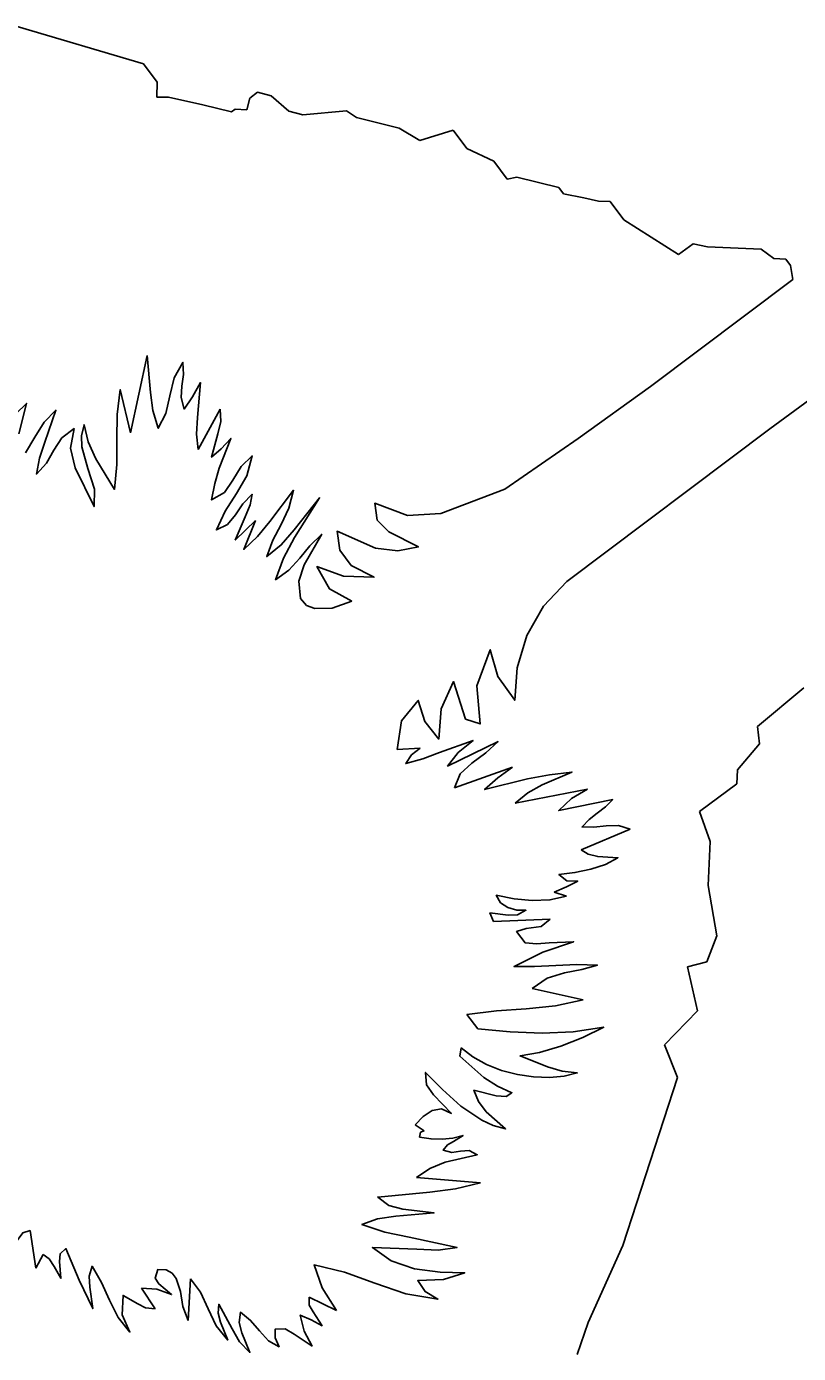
# Model space of a CAD drawing. Extents: x 1581789 to 1622364, y 1043167 to 1103486.
# Drawn here: x 1611723.941 to 1611725.67, y 1094960.689 to 1094963.662 of the extents above; entities that cross this region are included whole.
import ezdxf

# ---------------------------------------------------------------- set-up
doc = ezdxf.new("R2010")
doc.units = 0
doc.layers.add('RD_PD_PatLn2', color=7, linetype='Continuous')

msp = doc.modelspace()

# ---------------------------------------------------------------- linework, layer by layer
at = {"layer": 'RD_PD_PatLn2'}
for p, q in [((1611724.2032, 1094963.5791), (1611723.9203, 1094963.6625)), ((1611724.234, 1094963.5377), (1611724.2032, 1094963.5791)), ((1611724.2329, 1094963.5045), (1611724.234, 1094963.5377)), ((1611724.4584, 1094963.5151), (1611724.4411, 1094963.5022)), ((1611724.4894, 1094963.507), (1611724.4584, 1094963.5151)), ((1611724.2591, 1094963.504), (1611724.2329, 1094963.5045)), ((1611724.3359, 1094963.4872), (1611724.2591, 1094963.504)), ((1611724.3999, 1094963.4716), (1611724.3359, 1094963.4872)), ((1611724.4411, 1094963.5022), (1611724.4346, 1094963.4762)), ((1611724.5289, 1094963.4728), (1611724.4894, 1094963.507)), ((1611724.4082, 1094963.4777), (1611724.3999, 1094963.4716)), ((1611724.4346, 1094963.4762), (1611724.4082, 1094963.4777)), ((1611724.5601, 1094963.4644), (1611724.5289, 1094963.4728)), ((1611724.6577, 1094963.4734), (1611724.5601, 1094963.4644)), ((1611724.6801, 1094963.4589), (1611724.6577, 1094963.4734)), ((1611724.7759, 1094963.435), (1611724.6801, 1094963.4589)), ((1611724.8225, 1094963.407), (1611724.7759, 1094963.435)), ((1611724.897, 1094963.4303), (1611724.8225, 1094963.407)), ((1611724.9276, 1094963.3891), (1611724.897, 1094963.4303)), ((1611724.988, 1094963.3609), (1611724.9276, 1094963.3891)), ((1611725.0182, 1094963.3203), (1611724.988, 1094963.3609)), ((1611725.0396, 1094963.325), (1611725.0182, 1094963.3203)), ((1611725.1339, 1094963.3016), (1611725.0396, 1094963.325)), ((1611725.1442, 1094963.2877), (1611725.1339, 1094963.3016)), ((1611725.1896, 1094963.2786), (1611725.1442, 1094963.2877)), ((1611725.2228, 1094963.2713), (1611725.1896, 1094963.2786)), ((1611725.2487, 1094963.2706), (1611725.2228, 1094963.2713)), ((1611725.2791, 1094963.2297), (1611725.2487, 1094963.2706)), ((1611725.402, 1094963.1516), (1611725.2791, 1094963.2297)), ((1611725.4346, 1094963.1758), (1611725.402, 1094963.1516)), ((1611725.467, 1094963.1692), (1611725.4346, 1094963.1758)), ((1611725.587, 1094963.1636), (1611725.467, 1094963.1692)), ((1611725.6155, 1094963.1425), (1611725.587, 1094963.1636)), ((1611725.6423, 1094963.1412), (1611725.6155, 1094963.1425)), ((1611725.6526, 1094963.1273), (1611725.6423, 1094963.1412)), ((1611725.6582, 1094963.0957), (1611725.6526, 1094963.1273)), ((1611724.1736, 1094962.7518), (1611724.2111, 1094962.9254)), ((1611724.3256, 1094962.7149), (1611724.375, 1094962.8055)), ((1611724.4082, 1094962.5117), (1611724.454, 1094962.5561)), ((1611724.6259, 1094962.3591), (1611724.6699, 1094962.3752)), ((1611725.5789, 1094962.0939), (1611725.6827, 1094962.1811)), ((1611725.5829, 1094962.055), (1611725.5789, 1094962.0939)), ((1611725.5339, 1094961.9974), (1611725.5829, 1094962.055)), ((1611724.7715, 1094962.0424), (1611724.8232, 1094962.0456)), ((1611724.8997, 1094961.9566), (1611725.0295, 1094962.0033)), ((1611725.5323, 1094961.9655), (1611725.5339, 1094961.9974)), ((1611725.4489, 1094961.9034), (1611725.5323, 1094961.9655)), ((1611725.0357, 1094961.9223), (1611725.1977, 1094961.9535)), ((1611725.4726, 1094961.8368), (1611725.4489, 1094961.9034)), ((1611725.2932, 1094961.8641), (1611725.1838, 1094961.8181)), ((1611725.4679, 1094961.7381), (1611725.4726, 1094961.8368)), ((1611725.4873, 1094961.6255), (1611725.4679, 1094961.7381)), ((1611725.1233, 1094961.7233), (1611725.1508, 1094961.7143)), ((1611724.9871, 1094961.6574), (1611725.1144, 1094961.6622)), ((1611725.4654, 1094961.5672), (1611725.4873, 1094961.6255)), ((1611725.422, 1094961.5557), (1611725.4654, 1094961.5672)), ((1611725.4442, 1094961.4572), (1611725.422, 1094961.5557)), ((1611725.0739, 1094961.5071), (1611725.1881, 1094961.482)), ((1611724.9278, 1094961.4488), (1611724.9519, 1094961.4165)), ((1611725.3703, 1094961.3811), (1611725.4442, 1094961.4572)), ((1611724.9145, 1094961.3741), (1611724.9117, 1094961.3554)), ((1611725.3995, 1094961.3077), (1611725.3703, 1094961.3811)), ((1611725.2767, 1094960.9315), (1611725.3995, 1094961.3077)), ((1611724.8115, 1094961.202), (1611724.8321, 1094961.1882)), ((1611724.8145, 1094961.0834), (1611724.9583, 1094961.0715)), ((1611725.1993, 1094960.7585), (1611725.2767, 1094960.9315)), ((1611723.9782, 1094960.9115), (1611723.9617, 1094960.8806)), ((1611724.1989, 1094960.8359), (1611724.229, 1094960.7898)), ((1611724.3082, 1094960.857), (1611724.3028, 1094960.7632)), ((1611724.6356, 1094960.7859), (1611724.5744, 1094960.8152)), ((1611725.1745, 1094960.6873), (1611725.1993, 1094960.7585))]:
    msp.add_line(p, q, dxfattribs=at)
for points in [[(1611724.6699, 1094962.3752), (1611724.6198, 1094962.4024), (1611724.5917, 1094962.4525), (1611724.6515, 1094962.4313), (1611724.7195, 1094962.4287), (1611724.6686, 1094962.4552), (1611724.6426, 1094962.4891), (1611724.6367, 1094962.5316), (1611724.7232, 1094962.4941), (1611724.7725, 1094962.488), (1611724.819, 1094962.4964), (1611724.7528, 1094962.5303), (1611724.7268, 1094962.5562), (1611724.7213, 1094962.5945), (1611724.7946, 1094962.5667), (1611724.8694, 1094962.5712), (1611725.0125, 1094962.6257), (1611725.1769, 1094962.7392), (1611725.3389, 1094962.8559), (1611725.6582, 1094963.0957)], [(1611726.0659, 1094963.0977), (1611725.6061, 1094962.7613), (1611725.1516, 1094962.4189), (1611725.0992, 1094962.3637), (1611725.0619, 1094962.2977), (1611725.0403, 1094962.2256), (1611725.0348, 1094962.1531), (1611724.9972, 1094962.2065), (1611724.9798, 1094962.2662), (1611724.9495, 1094962.1851), (1611724.9577, 1094962.0998), (1611724.9247, 1094962.1107), (1611724.8976, 1094962.1947), (1611724.8698, 1094962.1338), (1611724.8645, 1094962.0659), (1611724.8334, 1094962.1055), (1611724.8187, 1094962.1527), (1611724.7814, 1094962.1067), (1611724.7715, 1094962.0424)], [(1611724.2111, 1094962.9254), (1611724.2189, 1094962.8428), (1611724.2243, 1094962.802), (1611724.2362, 1094962.7626), (1611724.2529, 1094962.7954), (1611724.2621, 1094962.835), (1611724.2719, 1094962.8755), (1611724.2912, 1094962.9098), (1611724.2928, 1094962.8832), (1611724.2891, 1094962.8568), (1611724.2875, 1094962.831), (1611724.294, 1094962.8055), (1611724.313, 1094962.833), (1611724.331, 1094962.8647), (1611724.324, 1094962.7864), (1611724.322, 1094962.7488), (1611724.3256, 1094962.7149)], [(1611723.9389, 1094962.7077), (1611723.9595, 1094962.7426), (1611723.9804, 1094962.7764), (1611724.0067, 1094962.8026), (1611723.9818, 1094962.7309), (1611723.9704, 1094962.6955), (1611723.963, 1094962.6596), (1611723.9857, 1094962.6844), (1611724.0018, 1094962.713), (1611724.0199, 1094962.7406), (1611724.0474, 1094962.7618), (1611724.0392, 1094962.718), (1611724.0503, 1094962.6735), (1611724.0922, 1094962.587), (1611724.0929, 1094962.6262), (1611724.0785, 1094962.6719), (1611724.0649, 1094962.7209), (1611724.0643, 1094962.7457), (1611724.0701, 1094962.7704), (1611724.0789, 1094962.7317), (1611724.096, 1094962.6941), (1611724.1383, 1094962.6255), (1611724.1432, 1094962.681), (1611724.1433, 1094962.7372), (1611724.144, 1094962.7933), (1611724.151, 1094962.8492), (1611724.1736, 1094962.7518)], [(1611723.9171, 1094962.7946), (1611723.9411, 1094962.8182), (1611723.9236, 1094962.75)], [(1611724.375, 1094962.8055), (1611724.3765, 1094962.7772), (1611724.3694, 1094962.7499), (1611724.3557, 1094962.6974), (1611724.3773, 1094962.7163), (1611724.3989, 1094962.7398), (1611724.3726, 1094962.6729), (1611724.3625, 1094962.6385), (1611724.3557, 1094962.6018), (1611724.3842, 1094962.6188), (1611724.4032, 1094962.6463), (1611724.4215, 1094962.6765), (1611724.4467, 1094962.7006), (1611724.4344, 1094962.6557), (1611724.4116, 1094962.616), (1611724.3863, 1094962.5768), (1611724.3663, 1094962.5345), (1611724.3912, 1094962.5468), (1611724.4091, 1094962.5685), (1611724.4257, 1094962.5932), (1611724.4462, 1094962.6147), (1611724.442, 1094962.5908), (1611724.4309, 1094962.5643), (1611724.4082, 1094962.5117)], [(1611724.454, 1094962.5561), (1611724.4277, 1094962.4909), (1611724.4587, 1094962.5202), (1611724.4861, 1094962.5538), (1611724.5392, 1094962.6236), (1611724.5285, 1094962.5833), (1611724.5113, 1094962.5468), (1611724.4927, 1094962.5114), (1611724.4792, 1094962.4748), (1611724.5115, 1094962.5012), (1611724.5407, 1094962.5346), (1611724.5975, 1094962.6067), (1611724.541, 1094962.5174), (1611724.5166, 1094962.4714), (1611724.499, 1094962.423), (1611724.529, 1094962.4441), (1611724.553, 1094962.471), (1611724.576, 1094962.4993), (1611724.6024, 1094962.5248), (1611724.5628, 1094962.4567), (1611724.5512, 1094962.4198), (1611724.555, 1094962.3812), (1611724.5684, 1094962.3654), (1611724.5867, 1094962.3582), (1611724.6259, 1094962.3591)], [(1611724.8232, 1094962.0456), (1611724.8033, 1094962.0304), (1611724.7907, 1094962.011), (1611724.829, 1094962.0221), (1611724.8663, 1094962.0356), (1611724.9415, 1094962.0629), (1611724.9083, 1094962.0361), (1611724.8845, 1094962.0056), (1611724.9974, 1094962.0604), (1611724.9703, 1094962.0349), (1611724.9388, 1094962.0123), (1611724.9124, 1094961.9881), (1611724.8997, 1094961.9566)], [(1611725.0295, 1094962.0033), (1611724.9968, 1094961.979), (1611724.9673, 1094961.9529), (1611725.0634, 1094961.9766), (1611725.1129, 1094961.986), (1611725.1629, 1094961.992), (1611725.096, 1094961.9635), (1611725.0643, 1094961.9453), (1611725.0357, 1094961.9223)], [(1611725.1977, 1094961.9535), (1611725.1621, 1094961.9332), (1611725.1335, 1094961.9058), (1611725.2542, 1094961.9306), (1611725.2384, 1094961.9144), (1611725.2196, 1094961.9), (1611725.2013, 1094961.8855), (1611725.1856, 1094961.8693), (1611725.2119, 1094961.8685), (1611725.2395, 1094961.8716), (1611725.2673, 1094961.8723), (1611725.2932, 1094961.8641)], [(1611725.1838, 1094961.8181), (1611725.1994, 1094961.8081), (1611725.2208, 1094961.8029), (1611725.2661, 1094961.8), (1611725.2384, 1094961.7848), (1611725.2052, 1094961.7742), (1611725.1695, 1094961.7668), (1611725.1338, 1094961.7623), (1611725.1513, 1094961.7483), (1611725.1758, 1094961.7478), (1611725.151, 1094961.7348), (1611725.1233, 1094961.7233)], [(1611725.1508, 1094961.7143), (1611725.1136, 1094961.7057), (1611725.0741, 1094961.7041), (1611725.0337, 1094961.7082), (1611724.9934, 1094961.716), (1611725.0026, 1094961.6992), (1611725.0193, 1094961.6884), (1611725.0397, 1094961.6828), (1611725.0599, 1094961.6824), (1611725.041, 1094961.6721), (1611725.0201, 1094961.6711), (1611724.9792, 1094961.6764), (1611724.9871, 1094961.6574)], [(1611725.1144, 1094961.6622), (1611725.0943, 1094961.6457), (1611725.0601, 1094961.6419), (1611725.0388, 1094961.6348), (1611725.0578, 1094961.6098), (1611725.0844, 1094961.6076), (1611725.1116, 1094961.6095), (1611725.1667, 1094961.6119), (1611725.0975, 1094961.5882), (1611725.0332, 1094961.5563), (1611725.0794, 1094961.5561), (1611725.1265, 1094961.5587), (1611725.1738, 1094961.5611), (1611725.2201, 1094961.5597), (1611725.1852, 1094961.5496), (1611725.146, 1094961.542), (1611725.1071, 1094961.5301), (1611725.0739, 1094961.5071)], [(1611725.1881, 1094961.482), (1611725.1258, 1094961.4681), (1611725.0606, 1094961.4619), (1611724.9941, 1094961.4574), (1611724.9278, 1094961.4488)], [(1611724.9519, 1094961.4165), (1611725.0243, 1094961.4101), (1611725.0959, 1094961.4072), (1611725.1656, 1094961.41), (1611725.2341, 1094961.4202), (1611725.1876, 1094961.3973), (1611725.1383, 1094961.3781), (1611725.0902, 1094961.3639), (1611725.0466, 1094961.3561), (1611725.1085, 1094961.3315), (1611725.141, 1094961.3219), (1611725.1747, 1094961.3179), (1611725.1453, 1094961.3106), (1611725.1124, 1094961.3078), (1611725.0769, 1094961.3092), (1611725.041, 1094961.3145), (1611725.0052, 1094961.3236), (1611724.9714, 1094961.3366), (1611724.9408, 1094961.3538), (1611724.9145, 1094961.3741)], [(1611724.9117, 1094961.3554), (1611724.9659, 1094961.3077), (1611724.996, 1094961.2885), (1611725.0286, 1094961.2737), (1611725.0157, 1094961.2653), (1611724.9933, 1094961.267), (1611724.9434, 1094961.2793), (1611724.9537, 1094961.2537), (1611724.9708, 1094961.2307), (1611725.0142, 1094961.1924), (1611724.9866, 1094961.2005), (1611724.9609, 1094961.2122), (1611724.914, 1094961.2434), (1611724.8729, 1094961.2809), (1611724.8349, 1094961.3191), (1611724.837, 1094961.2912), (1611724.8527, 1094961.2688), (1611724.8928, 1094961.2272), (1611724.8707, 1094961.2373), (1611724.8495, 1094961.2336), (1611724.8296, 1094961.2201), (1611724.8115, 1094961.202)], [(1611723.9617, 1094960.8806), (1611723.9491, 1094960.9647), (1611723.9326, 1094960.9595), (1611723.9197, 1094960.9428), (1611723.9105, 1094960.9999), (1611723.9074, 1094961.028), (1611723.8986, 1094961.0522), (1611723.8898, 1094961.0165), (1611723.8854, 1094961.0577), (1611723.8674, 1094961.0908), (1611723.8496, 1094961.1237), (1611723.8472, 1094961.1638)], [(1611724.8321, 1094961.1882), (1611724.824, 1094961.1851), (1611724.8217, 1094961.1743), (1611724.8473, 1094961.17), (1611724.8722, 1094961.1695), (1611724.8961, 1094961.1719), (1611724.9189, 1094961.1776), (1611724.8976, 1094961.1643), (1611724.8841, 1094961.1568), (1611724.8747, 1094961.1448), (1611724.8937, 1094961.1394), (1611724.913, 1094961.1425), (1611724.9325, 1094961.1441), (1611724.9507, 1094961.1348), (1611724.8792, 1094961.1182), (1611724.8447, 1094961.1042), (1611724.8145, 1094961.0834)], [(1611724.9583, 1094961.0715), (1611724.902, 1094961.0583), (1611724.8443, 1094961.0511), (1611724.728, 1094961.0399), (1611724.7526, 1094961.0208), (1611724.7839, 1094961.0128), (1611724.8541, 1094961.0044), (1611724.7685, 1094960.9972), (1611724.7273, 1094960.9912), (1611724.6925, 1094960.9782), (1611724.7438, 1094960.9611), (1611724.7979, 1094960.9498), (1611724.9057, 1094960.9265), (1611724.8635, 1094960.9208), (1611724.8154, 1094960.9229), (1611724.7161, 1094960.9268), (1611724.7578, 1094960.8971), (1611724.8104, 1094960.8793), (1611724.8674, 1094960.8714), (1611724.9227, 1094960.8702), (1611724.875, 1094960.8555), (1611724.8174, 1094960.8526), (1611724.8341, 1094960.828), (1611724.8628, 1094960.8111), (1611724.7905, 1094960.8234), (1611724.7213, 1094960.8467), (1611724.6534, 1094960.8715), (1611724.5851, 1094960.888), (1611724.6032, 1094960.8362), (1611724.6356, 1094960.7859)], [(1611724.229, 1094960.7898), (1611724.2076, 1094960.7913), (1611724.1906, 1094960.8007), (1611724.1572, 1094960.8194), (1611724.1553, 1094960.7761), (1611724.1725, 1094960.7374), (1611724.1465, 1094960.77), (1611724.127, 1094960.8086), (1611724.109, 1094960.8485), (1611724.0879, 1094960.8847), (1611724.0813, 1094960.8623), (1611724.0825, 1094960.8383), (1611724.0892, 1094960.7901), (1611724.0592, 1094960.8534), (1611724.0292, 1094960.9245), (1611724.0163, 1094960.9128), (1611724.0149, 1094960.8957), (1611724.0182, 1094960.8578), (1611724.0028, 1094960.8841), (1611723.992, 1094960.9014), (1611723.9782, 1094960.9115)], [(1611724.3028, 1094960.7632), (1611724.2914, 1094960.7947), (1611724.2857, 1094960.8282), (1611724.2762, 1094960.8577), (1611724.2674, 1094960.869), (1611724.254, 1094960.8769), (1611724.235, 1094960.8773), (1611724.2293, 1094960.8581), (1611724.2377, 1094960.8452), (1611724.2658, 1094960.8213), (1611724.2326, 1094960.8336), (1611724.1989, 1094960.8359)], [(1611724.5744, 1094960.8152), (1611724.5742, 1094960.7976), (1611724.5834, 1094960.7824), (1611724.6031, 1094960.7514), (1611724.5789, 1094960.765), (1611724.5542, 1094960.7753), (1611724.563, 1094960.7395), (1611724.5809, 1094960.7058), (1611724.5409, 1094960.7329), (1611724.5206, 1094960.7445), (1611724.4982, 1094960.744), (1611724.4984, 1094960.7247), (1611724.5067, 1094960.7046), (1611724.4831, 1094960.7179), (1611724.463, 1094960.7399), (1611724.4431, 1094960.7633), (1611724.4201, 1094960.7819), (1611724.4174, 1094960.7587), (1611724.4236, 1094960.7359), (1611724.4416, 1094960.6916), (1611724.4178, 1094960.7158), (1611724.4018, 1094960.7446), (1611724.3715, 1094960.7998), (1611724.37, 1094960.7795), (1611724.3754, 1094960.7595), (1611724.3919, 1094960.7194), (1611724.3656, 1094960.7514), (1611724.3476, 1094960.7895), (1611724.3307, 1094960.8268), (1611724.3082, 1094960.857)]]:
    msp.add_lwpolyline(points, dxfattribs=at)

doc.saveas('drawing.dxf')
